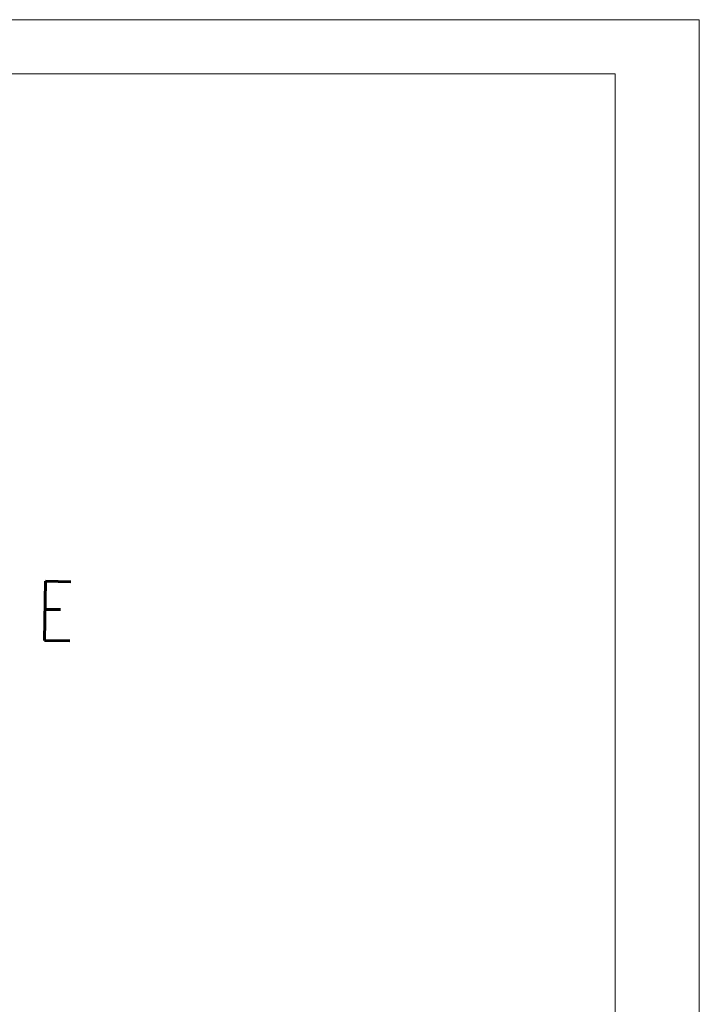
# Model space of a CAD drawing. Header units: millimetres. Extents: x -740 to 33545, y -26688 to 22494.
# Tile 264 of 269: x 16839 to 17200, y 7625 to 8148. Entities that reach past the tile are written whole.
import ezdxf

# ---------------------------------------------------------------- set-up
doc = ezdxf.new("R2010")
doc.units = ezdxf.units.MM
doc.header["$MEASUREMENT"] = 0
for name, color, linetype, lineweight in [('Nowe_820-G Rysunki Obrazki_Nr_pióra__1', 252, 'Continuous', 13), ('Nowe_820-G Rysunki Obrazki_Nr_pióra__23', 252, 'Continuous', 15), ('wymiarowanie', 252, 'Continuous', 9)]:
    doc.layers.add(name, color=color, linetype=linetype, lineweight=lineweight)
doc.styles.add('STYL_AUTOMATYCZNY_4', font='txt', dxfattribs={"width": 0.771677})

msp = doc.modelspace()

# ---------------------------------------------------------------- linework, layer by layer
at = {"layer": 'Nowe_820-G Rysunki Obrazki_Nr_pióra__23', "linetype": 'Continuous', "lineweight": 15}
for points in [[(13055.23, 8119.48), (17155.64, 8119.48)], [(17155.64, 8119.48), (17155.64, 5249.28)]]:
    msp.add_lwpolyline(points, dxfattribs=at)
at = {"layer": 'wymiarowanie'}
msp.add_lwpolyline([(13000.35, 8148.27), (13000.35, 5178.27), (17200.35, 5178.27), (17200.35, 8148.27), (13000.35, 8148.27)], dxfattribs=at)

# ---------------------------------------------------------------- texts
at = {"layer": 'Nowe_820-G Rysunki Obrazki_Nr_pióra__1', "linetype": 'Continuous', "lineweight": 13, "insert": (16848.35, 7818.37), "char_height": 31.3969, "attachment_point": 7, "rotation": 359.2278, "style": 'STYL_AUTOMATYCZNY_4'}
msp.add_mtext('\\A1;{\\pql;\\fRomanS|b0|i0|c0|p0;\\W0.771677;E}', dxfattribs=at)

doc.saveas('drawing.dxf')
